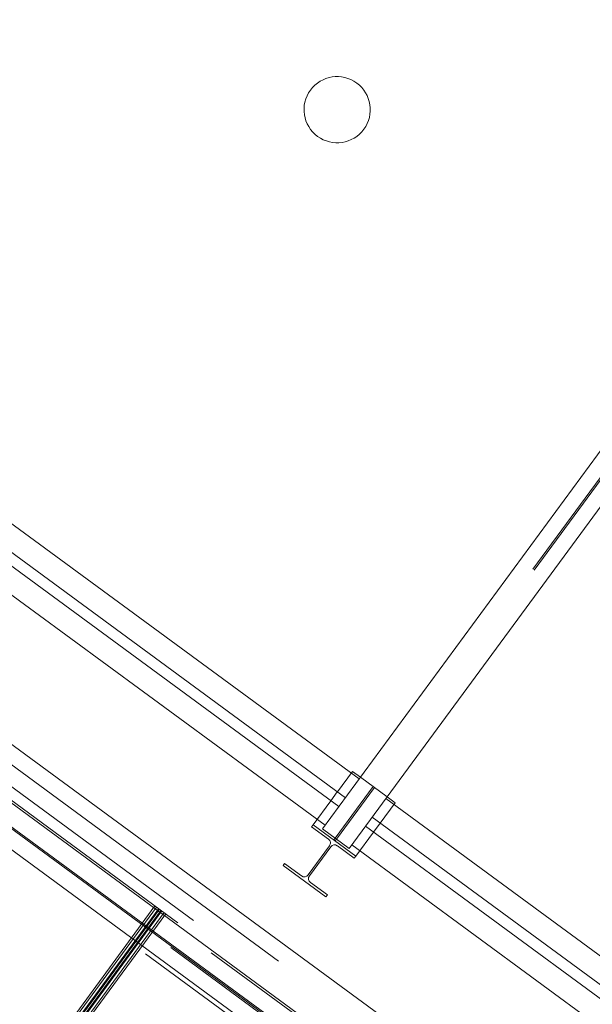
# Model space of a CAD drawing. Header units: metres. Extents: x 135583 to 135939, y 457896 to 458258.
# Tile 401 of 599: x 135803.24 to 135805.83, y 457971.46 to 457975.92. Entities that reach past the tile are written whole.
import ezdxf

# ---------------------------------------------------------------- set-up
doc = ezdxf.new("R2010")
doc.units = ezdxf.units.M
doc.linetypes.add('Hidden', pattern=[4, 2, -2])
doc.layers.add('NIEUWE INSTALLATIE', color=250, linetype='Continuous', lineweight=0)

msp = doc.modelspace()

# ---------------------------------------------------------------- linework, layer by layer
at = {"layer": 'NIEUWE INSTALLATIE'}
for p, q in [((135809.0549, 457978.3098), (135804.6071, 457972.2557)), ((135804.728, 457972.1669), (135809.1758, 457978.221)), ((135804.7729, 457972.4814), (135801.3479, 457974.9977)), ((135801.2857, 457974.9131), (135804.7107, 457972.3968)), ((135801.2561, 457974.8728), (135804.6811, 457972.3565)), ((135804.6189, 457972.2719), (135801.1939, 457974.7882)), ((135823.5806, 457957.6643), (135802.7806, 457972.9456)), ((135804.7425, 457972.5161), (135804.6745, 457972.4234)), ((135804.7425, 457972.5161), (135804.6745, 457972.4234)), ((135804.7425, 457972.5161), (135804.7788, 457972.4895)), ((135804.7425, 457972.5161), (135804.7788, 457972.4895)), ((135804.8997, 457972.4006), (135804.936, 457972.374)), ((135804.8997, 457972.4006), (135804.936, 457972.374)), ((135804.6449, 457972.3831), (135804.5649, 457972.2743)), ((135804.6449, 457972.3831), (135804.5649, 457972.2743)), ((135804.8679, 457972.2813), (135804.936, 457972.374)), ((135804.8679, 457972.2813), (135804.936, 457972.374)), ((135807.9964, 457970.1131), (135804.8938, 457972.3926)), ((135804.8316, 457972.308), (135807.9343, 457970.0285)), ((135804.5649, 457972.2743), (135804.5578, 457972.2647)), ((135804.5578, 457972.2647), (135804.6346, 457972.2083)), ((135804.7583, 457972.1322), (135804.5649, 457972.2743)), ((135804.802, 457972.2677), (135807.9047, 457969.9882)), ((135804.728, 457972.1669), (135804.6071, 457972.2557)), ((135804.7583, 457972.1322), (135804.8383, 457972.241)), ((135804.7583, 457972.1322), (135804.8383, 457972.241)), ((135804.6391, 457972.1789), (135804.542, 457972.0467)), ((135804.548, 457972.0423), (135804.6451, 457972.1745)), ((135804.6745, 457972.179), (135804.7512, 457972.1226)), ((135807.8425, 457969.9036), (135804.7398, 457972.1831)), ((135804.7512, 457972.1226), (135804.7583, 457972.1322)), ((135804.4359, 457972.0986), (135804.4287, 457972.089)), ((135804.4287, 457972.089), (135804.6222, 457971.9469)), ((135804.5126, 457972.0423), (135804.4359, 457972.0986)), ((135804.6293, 457971.9566), (135804.5525, 457972.0129)), ((135804.6222, 457971.9469), (135804.6293, 457971.9566))]:
    msp.add_line(p, q, dxfattribs=at)
at = {"layer": 'NIEUWE INSTALLATIE', "linetype": 'Hidden'}
for p, q in [((135809.1125, 457978.2675), (135804.6647, 457972.2134)), ((135809.1182, 457978.2633), (135804.6704, 457972.2092)), ((135802.7967, 457972.8407), (135823.4113, 457957.6956)), ((135802.7967, 457972.8407), (135823.4113, 457957.6956)), ((135823.3639, 457957.6311), (135802.8138, 457972.7289)), ((135823.3639, 457957.6311), (135802.8138, 457972.7289)), ((135823.294, 457957.6204), (135802.8245, 457972.659)), ((135823.294, 457957.6204), (135802.8245, 457972.659)), ((135802.9681, 457972.5411), (135805.7314, 457970.5109)), ((135802.9681, 457972.5411), (135805.7314, 457970.5109)), ((135805.7153, 457970.5104), (135802.9724, 457972.5255)), ((135805.7153, 457970.5104), (135802.9724, 457972.5255)), ((135804.7788, 457972.4894), (135804.8997, 457972.4007)), ((135804.7788, 457972.4894), (135804.8997, 457972.4007)), ((135805.5316, 457970.5337), (135802.9088, 457972.4605)), ((135805.5316, 457970.5337), (135802.9088, 457972.4605)), ((135802.9232, 457972.4587), (135805.6661, 457970.4435)), ((135802.9232, 457972.4587), (135805.6661, 457970.4435)), ((135802.9268, 457972.4635), (135805.6697, 457970.4483)), ((135802.9268, 457972.4635), (135805.6697, 457970.4483)), ((135804.8362, 457972.4473), (135804.6646, 457972.2136)), ((135804.8362, 457972.4473), (135804.6646, 457972.2136)), ((135804.8423, 457972.4428), (135804.6706, 457972.2092)), ((135804.8423, 457972.4428), (135804.6706, 457972.2092)), ((135802.8776, 457972.3966), (135805.6206, 457970.3814)), ((135802.8776, 457972.3966), (135805.6206, 457970.3814)), ((135804.6744, 457972.4234), (135804.6449, 457972.3832)), ((135804.6744, 457972.4234), (135804.6449, 457972.3832)), ((135805.4179, 457970.5055), (135802.9075, 457972.3498)), ((135805.4179, 457970.5055), (135802.9075, 457972.3498)), ((135805.4179, 457970.5055), (135802.9075, 457972.3498)), ((135805.4179, 457970.5055), (135802.9075, 457972.3498)), ((135804.8383, 457972.2411), (135804.8678, 457972.2813)), ((135804.8383, 457972.2411), (135804.8678, 457972.2813)), ((135804.6645, 457972.2136), (135804.6586, 457972.2055)), ((135804.6645, 457972.2136), (135804.6586, 457972.2055)), ((135804.6706, 457972.2091), (135804.6647, 457972.2011)), ((135804.6706, 457972.2091), (135804.6647, 457972.2011)), ((135800.7521, 457967.6918), (135803.8486, 457971.9066)), ((135800.7521, 457967.6918), (135803.8486, 457971.9066)), ((135803.8559, 457971.9012), (135800.7594, 457967.6864)), ((135803.8559, 457971.9012), (135800.7594, 457967.6864)), ((135803.8657, 457971.8941), (135800.7691, 457967.6793)), ((135803.8657, 457971.8941), (135800.7691, 457967.6793)), ((135800.7732, 457967.6763), (135803.8697, 457971.8911)), ((135800.7732, 457967.6763), (135803.8697, 457971.8911)), ((135800.7796, 457967.6716), (135803.8762, 457971.8864)), ((135800.7796, 457967.6716), (135803.8762, 457971.8864)), ((135803.8802, 457971.8834), (135800.7837, 457967.6686)), ((135803.8802, 457971.8834), (135800.7837, 457967.6686)), ((135800.7934, 457967.6614), (135803.89, 457971.8762)), ((135800.7934, 457967.6614), (135803.89, 457971.8762)), ((135803.8972, 457971.8709), (135800.8007, 457967.6561)), ((135803.8972, 457971.8709), (135800.8007, 457967.6561))]:
    msp.add_line(p, q, dxfattribs=at)
for start, end in [(53.696, 233.696), (53.696, 233.696), (233.696, 53.696), (233.696, 53.696)]:
    msp.add_arc((135804.6736, 457975.5138), 0.15, start, end, dxfattribs=at)
at = {"layer": 'NIEUWE INSTALLATIE'}
for centre, major_axis, start_param, end_param in [((135804.6221, 457972.1913), (0.0079, -0.0195), 0.553574, 2.124371), ((135804.662, 457972.162), (-0.0169, 0.0124), 4.712389, 6.283185), ((135804.525, 457972.0592), (0.0136, -0.016), 4.944213, 6.515009), ((135804.5649, 457972.0299), (0.0079, -0.0195), 3.695167, 5.265963)]:
    msp.add_ellipse(centre, major_axis=major_axis, ratio=1, start_param=start_param, end_param=end_param, dxfattribs=at)

doc.saveas('drawing.dxf')
